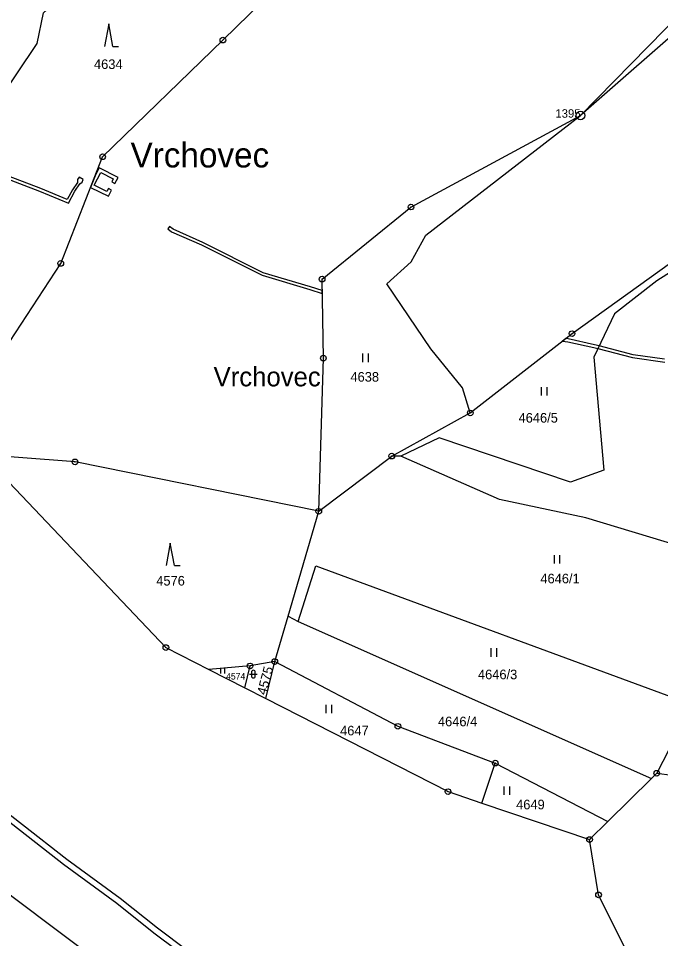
# Model space of a CAD drawing. Extents: x -644096 to -634268, y -1141430 to -1133463.
# Drawn here: x -638629.8 to -638516.2, y -1137978.7 to -1137815.9 of the extents above; entities that cross this region are included whole.
import ezdxf

# ---------------------------------------------------------------- set-up
doc = ezdxf.new("R2010")
doc.units = 0
for name, color, linetype in [('_CIVIL_CONSTRUCTION', 7, 'Continuous'), ('B_Hranice _3D', 7, 'Continuous'), ('spodek_zarez', 7, 'Continuous'), ('svrsek_osa_sjezdy', 7, 'Continuous'), ('svrsek_osa_terminal_VRT', 7, 'Continuous'), ('svrsek_osa_VRT', 7, 'Continuous'), ('svrsek_popisy_VRT', 7, 'Continuous'), ('terminal_VRT', 7, 'Continuous')]:
    doc.layers.add(name, color=color, linetype=linetype)

msp = doc.modelspace()

# ---------------------------------------------------------------- linework, layer by layer
at = {"layer": '_CIVIL_CONSTRUCTION'}
for centre, radius in [((-638593.63, -1137819.75), 0.5), ((-638593.63, -1137819.75), 0.0303), ((-638530.36, -1137833.1), 0.75), ((-638530.36, -1137833.1), 0.03), ((-638614.9, -1137840.39), 0.5), ((-638614.9, -1137840.39), 0.0303), ((-638560.35, -1137849.28), 0.5), ((-638560.35, -1137849.28), 0.0303), ((-638622.31, -1137859.25), 0.5), ((-638622.31, -1137859.25), 0.0303), ((-638576.08, -1137862.03), 0.5), ((-638576.08, -1137862.03), 0.0303), ((-638531.86, -1137871.67), 0.5), ((-638531.86, -1137871.67), 0.0303), ((-638575.85, -1137876), 0.5), ((-638575.85, -1137876), 0.0303), ((-638549.86, -1137885.7), 0.5), ((-638549.86, -1137885.7), 0.0303), ((-638563.75, -1137893.32), 0.5), ((-638619.78, -1137894.35), 0.5), ((-638619.78, -1137894.35), 0.0303), ((-638563.75, -1137893.32), 0.0303), ((-638576.67, -1137903.09), 0.5), ((-638576.67, -1137903.09), 0.0303), ((-638603.71, -1137927.19), 0.5), ((-638603.71, -1137927.19), 0.0303), ((-638588.82, -1137930.44), 0.5), ((-638588.82, -1137930.44), 0.0303), ((-638584.45, -1137929.67), 0.5), ((-638584.45, -1137929.67), 0.0303), ((-638562.67, -1137941.11), 0.5), ((-638562.67, -1137941.11), 0.0303), ((-638545.43, -1137947.63), 0.5), ((-638545.43, -1137947.63), 0.0303), ((-638516.88, -1137949.41), 0.5), ((-638516.88, -1137949.41), 0.0303), ((-638553.8, -1137952.67), 0.5), ((-638553.8, -1137952.67), 0.0303), ((-638528.76, -1137961.15), 0.5), ((-638528.76, -1137961.15), 0.0303), ((-638527.17, -1137970.93), 0.5), ((-638527.17, -1137970.93), 0.0303)]:
    msp.add_circle(centre, radius, dxfattribs=at)
at = {"layer": 'B_Hranice _3D'}
for points in [[(-638650.36, -1137837.36), (-638646.74, -1137838.55), (-638637.5, -1137842.08), (-638626.04, -1137846.45), (-638620.94, -1137848.58), (-638619.81, -1137846.47), (-638618.94, -1137845.17), (-638618.5, -1137844.87), (-638618.33, -1137844.4), (-638619.07, -1137844.02), (-638619.32, -1137844.42), (-638619.36, -1137844.91), (-638620.23, -1137846.21), (-638621.16, -1137847.94), (-638625.86, -1137845.99), (-638637.32, -1137841.62), (-638646.58, -1137838.07), (-638650.19, -1137836.89)], [(-638616.22, -1137843.75), (-638617.03, -1137845.8), (-638613.89, -1137847.36), (-638613.34, -1137846.29), (-638613.89, -1137846.01), (-638614.16, -1137846.51), (-638616.37, -1137845.41), (-638615.22, -1137843.17), (-638613.02, -1137844.3), (-638613.29, -1137844.8), (-638612.72, -1137845.1), (-638612.18, -1137844.05), (-638615.49, -1137842.34)], [(-638603.05, -1137852.74), (-638603.35, -1137853.14), (-638602.69, -1137853.64), (-638597.4, -1137855.99), (-638586.67, -1137861.35), (-638578.27, -1137863.89), (-638576.04, -1137864.55), (-638576.05, -1137864.03), (-638578.13, -1137863.41), (-638586.49, -1137860.89), (-638597.18, -1137855.53), (-638602.43, -1137853.2)]]:
    msp.add_lwpolyline(points, close=True, dxfattribs=at)
for points in [[(-638515.49, -1137876.2), (-638521.07, -1137875.4), (-638527.05, -1137873.84), (-638527.9, -1137873.62), (-638532.53, -1137872.61), (-638532.98, -1137872.54), (-638533.53, -1137872.97), (-638532.61, -1137873.11), (-638528.02, -1137874.1), (-638527.27, -1137874.3), (-638521.17, -1137875.9), (-638515.47, -1137876.7)], [(-638589.24, -1137988.83), (-638605.21, -1137976.84), (-638611.8, -1137971.58), (-638621.25, -1137964.67), (-638637, -1137952.41), (-638652.61, -1137939.94), (-638668.03, -1137927.31), (-638683.44, -1137914.52)], [(-638637.62, -1137953.19), (-638621.85, -1137965.47), (-638612.4, -1137972.38), (-638605.83, -1137977.64), (-638589.82, -1137989.63)]]:
    msp.add_lwpolyline(points, dxfattribs=at)
at = {"layer": 'spodek_zarez'}
msp.add_circle((-638683.07, -1137056.85), 1378.08, dxfattribs=at)
at = {"layer": 'svrsek_osa_sjezdy'}
for p, q in [((-638613.83, -1137816.9), (-638614.58, -1137820.9)), ((-638613.08, -1137820.9), (-638613.83, -1137816.9)), ((-638613.08, -1137820.9), (-638612.08, -1137820.9)), ((-638568.84, -1137876.7), (-638568.84, -1137875.2)), ((-638567.84, -1137876.7), (-638567.84, -1137875.2)), ((-638537.24, -1137882.61), (-638537.24, -1137881.11)), ((-638536.24, -1137882.61), (-638536.24, -1137881.11)), ((-638602.93, -1137908.7), (-638603.68, -1137912.7)), ((-638602.18, -1137912.7), (-638602.93, -1137908.7)), ((-638534.99, -1137912.32), (-638534.99, -1137910.82)), ((-638533.99, -1137912.32), (-638533.99, -1137910.82)), ((-638602.18, -1137912.7), (-638601.18, -1137912.7)), ((-638546.19, -1137928.8), (-638546.19, -1137927.3)), ((-638545.19, -1137928.8), (-638545.19, -1137927.3)), ((-638593.98, -1137931.79), (-638593.98, -1137930.78)), ((-638593.31, -1137931.79), (-638593.31, -1137930.78)), ((-638588.9, -1137931.88), (-638587.56, -1137931.88)), ((-638588.57, -1137931.54), (-638588.57, -1137932.22)), ((-638587.9, -1137932.22), (-638587.9, -1137931.54)), ((-638575.38, -1137938.82), (-638575.38, -1137937.32)), ((-638574.38, -1137938.82), (-638574.38, -1137937.32)), ((-638543.86, -1137953.25), (-638543.86, -1137951.75)), ((-638542.86, -1137953.25), (-638542.86, -1137951.75))]:
    msp.add_line(p, q, dxfattribs=at)
for centre, start, end in [((-638588.23, -1137931.55), 0, 180), ((-638588.23, -1137932.22), 180, 359.9879)]:
    msp.add_arc(centre, 0.335, start, end, dxfattribs=at)
at = {"layer": 'svrsek_osa_terminal_VRT'}
msp.add_arc((-642050.26, -1145189.6), 8802.25, 41.413152, 75.317049, dxfattribs=at)
at = {"layer": 'terminal_VRT'}
for p, q in [((-638563.75, -1137893.32), (-638549.86, -1137885.7)), ((-638576.67, -1137903.09), (-638563.75, -1137893.32)), ((-638562.17, -1137893.35), (-638563.75, -1137893.32)), ((-638582.09, -1137921.61), (-638576.67, -1137903.09)), ((-638584.45, -1137929.67), (-638582.09, -1137921.61)), ((-638582.09, -1137921.61), (-638580.28, -1137922.56)), ((-638580.28, -1137922.56), (-638517.83, -1137950.36)), ((-638588.82, -1137930.44), (-638596.1, -1137931.08)), ((-638589.74, -1137934.32), (-638588.82, -1137930.44)), ((-638584.45, -1137929.67), (-638588.82, -1137930.44)), ((-638586.02, -1137936.22), (-638584.45, -1137929.67)), ((-638596.1, -1137931.08), (-638589.74, -1137934.32)), ((-638589.74, -1137934.32), (-638586.02, -1137936.22)), ((-638547.81, -1137954.7), (-638545.43, -1137947.63)), ((-638545.43, -1137947.63), (-638525.5, -1137957.93)), ((-638517.83, -1137950.36), (-638516.88, -1137949.41)), ((-638516.88, -1137949.41), (-638514.22, -1137949.73)), ((-638525.5, -1137957.93), (-638517.83, -1137950.36)), ((-638547.81, -1137954.7), (-638528.76, -1137961.15)), ((-638528.76, -1137961.15), (-638525.5, -1137957.93))]:
    msp.add_line(p, q, dxfattribs=at)
for points in [[(-638640.13, -1137889.7), (-638640.83, -1137888.11), (-638637.69, -1137880.97), (-638634.61, -1137874), (-638633.81, -1137872.17), (-638640.2, -1137862.87), (-638644.02, -1137855.19), (-638644.07, -1137849.77), (-638641.22, -1137843.11), (-638637.43, -1137836.65), (-638626.5, -1137820.34), (-638625.35, -1137814.95), (-638619.19, -1137809.32), (-638614.53, -1137806.46), (-638619.05, -1137805), (-638606.92, -1137795.9), (-638576.72, -1137787.41), (-638568.29, -1137788.35), (-638556.62, -1137782.91), (-638529.86, -1137762.08), (-638483.64, -1137739.65), (-638483.25, -1137739.46)], [(-638640.13, -1137889.7), (-638639.39, -1137888.3), (-638638.86, -1137887.31), (-638635.78, -1137881.47), (-638632.55, -1137875.37), (-638631.34, -1137873.07), (-638622.31, -1137859.25), (-638614.9, -1137840.39), (-638593.63, -1137819.75), (-638572.28, -1137798.89), (-638554.06, -1137782.28), (-638534.26, -1137766.92), (-638512.04, -1137755.68), (-638482.43, -1137740.33)], [(-638530.36, -1137833.1), (-638506.49, -1137808.68), (-638491.12, -1137794.08), (-638472.62, -1137780.1), (-638452.92, -1137762.81), (-638462.93, -1137752.3), (-638482.43, -1137740.33)], [(-638441.01, -1137762.26), (-638448.2, -1137767.77), (-638452.44, -1137771.02), (-638456.65, -1137773.71), (-638480.03, -1137790.8), (-638487.96, -1137795.13), (-638498.78, -1137803.93), (-638509.66, -1137815), (-638530.36, -1137833.1)], [(-638820.08, -1137810.6), (-638783.87, -1137842.05), (-638746.25, -1137875.07), (-638708.45, -1137907.78), (-638669.81, -1137940.15), (-638630.72, -1137971.31), (-638590.35, -1138001.72), (-638549.59, -1138030.68), (-638524.03, -1138050.51), (-638561.28, -1138033.52), (-638578.83, -1138028.04), (-638606.2, -1138030.67), (-638618.65, -1138030.58), (-638646.08, -1138029.88), (-638672.34, -1138030.38), (-638685.89, -1138025.2), (-638714, -1138009.22), (-638731.82, -1137998.16)], [(-638576.67, -1137903.09), (-638575.85, -1137876), (-638576.08, -1137862.03), (-638560.35, -1137849.28), (-638530.36, -1137833.1)], [(-638549.86, -1137885.7), (-638551.26, -1137881.26), (-638556.83, -1137874.33), (-638564.6, -1137862.88), (-638560.31, -1137858.98), (-638557.74, -1137854.24), (-638530.36, -1137833.1)], [(-638505.3, -1137855.02), (-638501.19, -1137860.65), (-638489.86, -1137852.51), (-638472.91, -1137866.88), (-638483.19, -1137888.01), (-638496.88, -1137905.36), (-638501.1, -1137912.81), (-638529.4, -1137904.24), (-638544.69, -1137900.99), (-638562.17, -1137893.35)], [(-638549.86, -1137885.7), (-638531.86, -1137871.67), (-638506.47, -1137853.41)], [(-638505.3, -1137855.02), (-638516.87, -1137862.32), (-638524.34, -1137868.14), (-638527.98, -1137875.8), (-638526.22, -1137895.82), (-638532.16, -1137897.94), (-638555.38, -1137890.09), (-638562.17, -1137893.35)], [(-638576.67, -1137903.09), (-638619.78, -1137894.35), (-638639.09, -1137892.88)], [(-638639.09, -1137892.88), (-638631.43, -1137897.98), (-638603.71, -1137927.19), (-638596.1, -1137931.08)], [(-638580.28, -1137922.56), (-638577.19, -1137912.71), (-638510.6, -1137937.27), (-638516.88, -1137949.41)], [(-638584.45, -1137929.67), (-638562.67, -1137941.11), (-638545.43, -1137947.63)], [(-638586.02, -1137936.22), (-638553.8, -1137952.67), (-638547.81, -1137954.7)], [(-637990.9, -1138365.37), (-638010.58, -1138346.05), (-638037.63, -1138322.11), (-638086.71, -1138283.5), (-638222.95, -1138188.18), (-638349.23, -1138104.1), (-638423.32, -1138053.73), (-638510.68, -1138004.02), (-638527.17, -1137970.93), (-638528.76, -1137961.15)]]:
    msp.add_lwpolyline(points, dxfattribs=at)

# ---------------------------------------------------------------- texts
at = {"layer": '_CIVIL_CONSTRUCTION'}
msp.add_text('1395', height=1.5, dxfattribs=at).set_placement((-638534.81, -1137833.48))
at = {"layer": 'svrsek_osa_VRT'}
for s, height, p in [('4634', 1.7, (-638616.43, -1137824.86)), ('4638', 1.7, (-638571.06, -1137880.16)), ('4646/5', 1.7, (-638541.32, -1137887.4)), ('4646/1', 1.7, (-638537.46, -1137915.83)), ('4576', 1.7, (-638605.41, -1137916.22)), ('4574', 1.14, (-638593.06, -1137932.84)), ('4646/3', 1.7, (-638548.5, -1137932.79)), ('4646/4', 1.7, (-638555.58, -1137941.11)), ('4647', 1.7, (-638572.89, -1137942.72)), ('4649', 1.7, (-638541.75, -1137955.8))]:
    msp.add_text(s, height=height, dxfattribs=at).set_placement(p)
msp.add_text('4575', height=1.7, rotation=75, dxfattribs=at).set_placement((-638586, -1137935.68))
at = {"layer": 'svrsek_popisy_VRT'}
for height, p in [(4.4, (-638609.96, -1137842.28)), (3.4, (-638595.27, -1137880.99))]:
    msp.add_text('Vrchovec', height=height, dxfattribs=at).set_placement(p)

doc.saveas('drawing.dxf')
